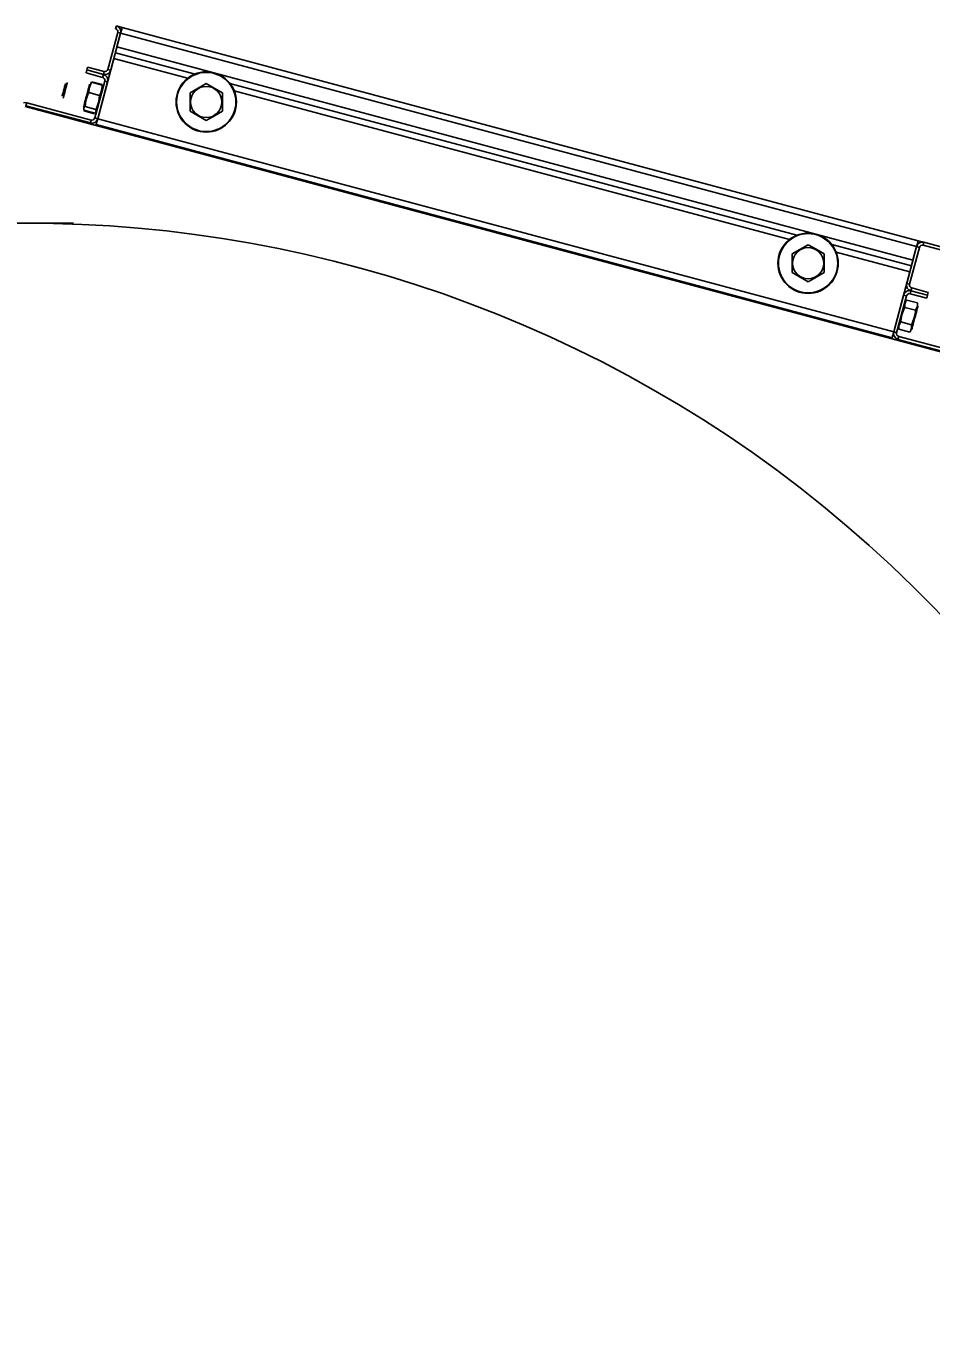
# Model space of a CAD drawing. Extents: x -264222 to -263592, y -1242345 to -1242048.
# Drawn here: x -263908.853 to -263908.425, y -1242121.96 to -1242121.348 of the extents above; entities that cross this region are included whole.
import ezdxf

# ---------------------------------------------------------------- set-up
doc = ezdxf.new("R2010")
doc.units = 0
doc.layers.add('KFA_2D_SITUACIA_DSP', color=7, linetype='Continuous')

msp = doc.modelspace()

# ---------------------------------------------------------------- linework, layer by layer
at = {"layer": 'KFA_2D_SITUACIA_DSP'}
for p, q in [((-263908.80981, -1242121.35131), (-263908.81449, -1242121.36875)), ((-263908.80844, -1242121.35168), (-263908.81311, -1242121.36912)), ((-263908.81082, -1242121.34957), (-263908.81045, -1242121.34819)), ((-263908.8077, -1242121.34893), (-263908.81045, -1242121.34819)), ((-263908.80844, -1242121.35168), (-263908.81016, -1242121.3581)), ((-263908.80844, -1242121.35168), (-263908.80981, -1242121.35131)), ((-263908.80829, -1242121.35114), (-263908.80844, -1242121.35168)), ((-263908.80844, -1242121.35168), (-263908.43221, -1242121.45249)), ((-263908.80815, -1242121.35063), (-263908.80829, -1242121.35114)), ((-263908.80803, -1242121.35015), (-263908.80815, -1242121.35063)), ((-263908.80792, -1242121.34973), (-263908.80803, -1242121.35015)), ((-263908.80782, -1242121.34939), (-263908.80792, -1242121.34973)), ((-263908.80776, -1242121.34914), (-263908.80782, -1242121.34939)), ((-263908.80771, -1242121.34898), (-263908.80776, -1242121.34914)), ((-263908.8077, -1242121.34893), (-263908.80771, -1242121.34898)), ((-263908.8077, -1242121.34893), (-263908.43147, -1242121.44974)), ((-263908.81016, -1242121.3581), (-263908.43393, -1242121.45891)), ((-263908.81926, -1242121.39206), (-263908.81163, -1242121.36361)), ((-263908.77676, -1242121.37295), (-263908.81163, -1242121.36361)), ((-263908.77327, -1242121.37094), (-263908.8109, -1242121.36086)), ((-263908.8109, -1242121.36086), (-263908.77327, -1242121.37094)), ((-263908.82477, -1242121.37042), (-263908.8244, -1242121.36904)), ((-263908.82477, -1242121.37042), (-263908.81697, -1242121.37251)), ((-263908.8244, -1242121.36904), (-263908.82403, -1242121.36766)), ((-263908.8244, -1242121.36904), (-263908.8166, -1242121.37113)), ((-263908.8166, -1242121.37113), (-263908.8244, -1242121.36904)), ((-263908.81623, -1242121.36975), (-263908.82403, -1242121.36766)), ((-263908.8166, -1242121.37113), (-263908.81623, -1242121.36975)), ((-263908.81449, -1242121.36875), (-263908.81311, -1242121.36912)), ((-263908.8349, -1242121.37702), (-263908.83469, -1242121.37624)), ((-263908.83469, -1242121.37624), (-263908.83454, -1242121.3757)), ((-263908.83454, -1242121.3757), (-263908.83448, -1242121.37545)), ((-263908.83448, -1242121.37545), (-263908.83447, -1242121.37544)), ((-263908.83403, -1242121.37653), (-263908.83429, -1242121.37752)), ((-263908.83381, -1242121.37573), (-263908.83403, -1242121.37653)), ((-263908.83367, -1242121.37519), (-263908.83381, -1242121.37573)), ((-263908.8336, -1242121.37494), (-263908.83367, -1242121.37519)), ((-263908.8336, -1242121.37493), (-263908.8336, -1242121.37494)), ((-263908.82324, -1242121.37647), (-263908.82345, -1242121.37726)), ((-263908.82331, -1242121.37755), (-263908.82258, -1242121.37551)), ((-263908.82311, -1242121.37597), (-263908.82324, -1242121.37647)), ((-263908.82307, -1242121.37581), (-263908.82311, -1242121.37597)), ((-263908.82258, -1242121.37551), (-263908.82219, -1242121.3748)), ((-263908.82236, -1242121.37493), (-263908.82255, -1242121.37522)), ((-263908.82219, -1242121.3748), (-263908.82236, -1242121.37493)), ((-263908.82219, -1242121.3748), (-263908.81708, -1242121.37616)), ((-263908.81702, -1242121.37593), (-263908.82212, -1242121.37456)), ((-263908.81596, -1242121.37425), (-263908.82063, -1242121.39169)), ((-263908.81458, -1242121.37462), (-263908.81926, -1242121.39206)), ((-263908.81708, -1242121.37616), (-263908.81726, -1242121.37828)), ((-263908.817, -1242121.37637), (-263908.81708, -1242121.37616)), ((-263908.81698, -1242121.37671), (-263908.817, -1242121.37637)), ((-263908.81697, -1242121.37251), (-263908.8166, -1242121.37113)), ((-263908.81458, -1242121.37462), (-263908.81596, -1242121.37425)), ((-263908.81458, -1242121.37462), (-263908.81446, -1242121.37416)), ((-263908.77182, -1242121.37761), (-263908.76796, -1242121.37539)), ((-263908.76796, -1242121.37539), (-263908.76422, -1242121.37755)), ((-263908.48881, -1242121.44716), (-263908.75676, -1242121.37536)), ((-263908.75676, -1242121.37536), (-263908.48881, -1242121.44716)), ((-263908.83607, -1242121.38139), (-263908.83601, -1242121.38116)), ((-263908.83607, -1242121.3814), (-263908.83607, -1242121.38139)), ((-263908.83601, -1242121.38116), (-263908.83586, -1242121.38063)), ((-263908.83586, -1242121.38063), (-263908.83566, -1242121.37986)), ((-263908.83566, -1242121.37986), (-263908.83541, -1242121.37893)), ((-263908.83556, -1242121.38227), (-263908.83557, -1242121.38228)), ((-263908.8355, -1242121.38202), (-263908.83556, -1242121.38227)), ((-263908.83535, -1242121.38147), (-263908.8355, -1242121.38202)), ((-263908.83541, -1242121.37893), (-263908.83515, -1242121.37795)), ((-263908.83514, -1242121.38067), (-263908.83535, -1242121.38147)), ((-263908.83515, -1242121.37795), (-263908.8349, -1242121.37702)), ((-263908.83487, -1242121.37968), (-263908.83514, -1242121.38067)), ((-263908.83458, -1242121.3786), (-263908.83487, -1242121.37968)), ((-263908.83429, -1242121.37752), (-263908.83458, -1242121.3786)), ((-263908.8248, -1242121.38227), (-263908.82515, -1242121.38358)), ((-263908.8249, -1242121.38347), (-263908.82396, -1242121.38066)), ((-263908.82443, -1242121.3809), (-263908.8248, -1242121.38227)), ((-263908.82407, -1242121.37955), (-263908.82443, -1242121.3809)), ((-263908.82374, -1242121.37831), (-263908.82407, -1242121.37955)), ((-263908.82396, -1242121.38066), (-263908.82349, -1242121.37967)), ((-263908.82345, -1242121.37726), (-263908.82374, -1242121.37831)), ((-263908.82349, -1242121.37967), (-263908.82331, -1242121.37755)), ((-263908.82349, -1242121.37967), (-263908.81839, -1242121.38103)), ((-263908.81839, -1242121.38103), (-263908.81876, -1242121.38388)), ((-263908.81799, -1242121.38032), (-263908.81839, -1242121.38103)), ((-263908.81726, -1242121.37828), (-263908.81799, -1242121.38032)), ((-263908.77556, -1242121.37977), (-263908.77182, -1242121.37761)), ((-263908.77556, -1242121.37977), (-263908.77556, -1242121.38356)), ((-263908.76422, -1242121.37755), (-263908.76036, -1242121.37977)), ((-263908.76036, -1242121.37977), (-263908.76036, -1242121.38356)), ((-263908.4923, -1242121.44917), (-263908.75474, -1242121.37885)), ((-263908.85358, -1242121.38627), (-263908.40305, -1242121.50699)), ((-263908.85284, -1242121.38453), (-263908.85321, -1242121.38591)), ((-263908.82275, -1242121.39407), (-263908.85321, -1242121.38591)), ((-263908.82238, -1242121.39269), (-263908.85284, -1242121.38453)), ((-263908.82599, -1242121.38673), (-263908.82601, -1242121.38678)), ((-263908.8259, -1242121.38637), (-263908.82599, -1242121.38673)), ((-263908.82572, -1242121.3857), (-263908.8259, -1242121.38637)), ((-263908.82588, -1242121.38709), (-263908.82544, -1242121.38646)), ((-263908.82585, -1242121.38783), (-263908.82588, -1242121.38709)), ((-263908.82575, -1242121.3881), (-263908.82585, -1242121.38783)), ((-263908.82071, -1242121.3897), (-263908.82581, -1242121.38834)), ((-263908.82575, -1242121.3881), (-263908.82065, -1242121.38947)), ((-263908.82546, -1242121.38475), (-263908.82572, -1242121.3857)), ((-263908.82515, -1242121.38358), (-263908.82546, -1242121.38475)), ((-263908.82544, -1242121.38646), (-263908.82527, -1242121.38632)), ((-263908.82527, -1242121.38632), (-263908.8249, -1242121.38347)), ((-263908.82527, -1242121.38632), (-263908.82017, -1242121.38769)), ((-263908.82002, -1242121.38864), (-263908.82043, -1242121.38929)), ((-263908.8197, -1242121.3867), (-263908.82017, -1242121.38769)), ((-263908.82017, -1242121.38769), (-263908.82009, -1242121.38789)), ((-263908.82009, -1242121.38789), (-263908.82002, -1242121.38864)), ((-263908.81876, -1242121.38388), (-263908.8197, -1242121.3867)), ((-263908.77556, -1242121.38356), (-263908.77556, -1242121.38745)), ((-263908.77556, -1242121.38745), (-263908.77556, -1242121.38855)), ((-263908.77171, -1242121.39078), (-263908.77556, -1242121.38855)), ((-263908.76036, -1242121.38855), (-263908.76411, -1242121.39071)), ((-263908.76036, -1242121.38356), (-263908.76036, -1242121.38745)), ((-263908.76036, -1242121.38745), (-263908.76036, -1242121.38855)), ((-263908.82275, -1242121.39407), (-263908.82238, -1242121.39269)), ((-263908.82043, -1242121.38929), (-263908.82065, -1242121.38947)), ((-263908.82063, -1242121.39169), (-263908.81926, -1242121.39206)), ((-263908.81999, -1242121.39481), (-263908.81998, -1242121.39476)), ((-263908.44377, -1242121.49562), (-263908.81999, -1242121.39481)), ((-263908.81998, -1242121.39476), (-263908.81994, -1242121.3946)), ((-263908.81994, -1242121.3946), (-263908.81987, -1242121.39434)), ((-263908.81987, -1242121.39434), (-263908.81978, -1242121.394)), ((-263908.81978, -1242121.394), (-263908.81967, -1242121.39359)), ((-263908.81967, -1242121.39359), (-263908.81954, -1242121.39311)), ((-263908.81954, -1242121.39311), (-263908.8194, -1242121.39259)), ((-263908.8194, -1242121.39259), (-263908.81926, -1242121.39206)), ((-263908.81938, -1242121.39251), (-263908.81926, -1242121.39206)), ((-263908.44303, -1242121.49287), (-263908.81926, -1242121.39206)), ((-263908.76796, -1242121.39294), (-263908.77171, -1242121.39078)), ((-263908.76411, -1242121.39071), (-263908.76796, -1242121.39294)), ((-263908.83064, -1242121.4414), (-263908.87652, -1242121.4414)), ((-263908.4316, -1242121.4502), (-263908.43169, -1242121.45054)), ((-263908.43153, -1242121.44995), (-263908.4316, -1242121.4502)), ((-263908.43149, -1242121.44979), (-263908.43153, -1242121.44995)), ((-263908.43147, -1242121.44974), (-263908.43149, -1242121.44979)), ((-263908.42872, -1242121.45048), (-263908.43147, -1242121.44974)), ((-263908.4911, -1242121.456), (-263908.48735, -1242121.45383)), ((-263908.4911, -1242121.456), (-263908.4911, -1242121.45979)), ((-263908.48735, -1242121.45383), (-263908.4835, -1242121.45161)), ((-263908.4835, -1242121.45161), (-263908.47975, -1242121.45377)), ((-263908.47975, -1242121.45377), (-263908.4759, -1242121.456)), ((-263908.4759, -1242121.456), (-263908.4759, -1242121.45979)), ((-263908.43467, -1242121.46167), (-263908.47229, -1242121.45159)), ((-263908.47229, -1242121.45159), (-263908.43467, -1242121.46167)), ((-263908.43541, -1242121.46442), (-263908.47028, -1242121.45508)), ((-263908.43221, -1242121.45249), (-263908.43688, -1242121.46993)), ((-263908.43083, -1242121.45286), (-263908.4355, -1242121.47029)), ((-263908.43221, -1242121.45249), (-263908.43393, -1242121.45891)), ((-263908.43206, -1242121.45195), (-263908.43221, -1242121.45249)), ((-263908.43083, -1242121.45286), (-263908.43221, -1242121.45249)), ((-263908.43193, -1242121.45144), (-263908.43206, -1242121.45195)), ((-263908.4318, -1242121.45096), (-263908.43193, -1242121.45144)), ((-263908.43169, -1242121.45054), (-263908.4318, -1242121.45096)), ((-263908.42872, -1242121.45048), (-263908.42909, -1242121.45185)), ((-263908.34283, -1242121.47496), (-263908.42909, -1242121.45185)), ((-263908.34246, -1242121.47359), (-263908.42872, -1242121.45048)), ((-263908.4911, -1242121.45979), (-263908.4911, -1242121.46367)), ((-263908.4759, -1242121.45979), (-263908.4759, -1242121.46367)), ((-263908.4911, -1242121.46367), (-263908.4911, -1242121.46477)), ((-263908.48725, -1242121.467), (-263908.4911, -1242121.46477)), ((-263908.4835, -1242121.46916), (-263908.48725, -1242121.467)), ((-263908.47965, -1242121.46693), (-263908.4835, -1242121.46916)), ((-263908.4759, -1242121.46477), (-263908.47965, -1242121.46693)), ((-263908.4759, -1242121.46367), (-263908.4759, -1242121.46477)), ((-263908.44303, -1242121.49287), (-263908.43541, -1242121.46442)), ((-263908.43688, -1242121.46993), (-263908.4355, -1242121.47029)), ((-263908.43487, -1242121.47342), (-263908.43523, -1242121.47479)), ((-263908.42743, -1242121.47688), (-263908.43523, -1242121.47479)), ((-263908.4345, -1242121.47204), (-263908.43487, -1242121.47342)), ((-263908.42707, -1242121.47551), (-263908.43487, -1242121.47342)), ((-263908.43487, -1242121.47342), (-263908.42707, -1242121.47551)), ((-263908.4345, -1242121.47204), (-263908.4267, -1242121.47413)), ((-263908.4267, -1242121.47413), (-263908.42707, -1242121.47551)), ((-263908.43836, -1242121.47543), (-263908.44303, -1242121.49287)), ((-263908.43698, -1242121.4758), (-263908.44165, -1242121.49323)), ((-263908.43698, -1242121.4758), (-263908.43836, -1242121.47543)), ((-263908.43783, -1242121.48123), (-263908.4378, -1242121.4797)), ((-263908.4378, -1242121.4797), (-263908.43724, -1242121.47827)), ((-263908.43724, -1242121.47827), (-263908.4369, -1242121.47778)), ((-263908.4369, -1242121.47778), (-263908.4318, -1242121.47915)), ((-263908.43182, -1242121.48067), (-263908.43238, -1242121.4821)), ((-263908.4318, -1242121.47915), (-263908.43182, -1242121.48067)), ((-263908.43171, -1242121.48109), (-263908.43162, -1242121.48075)), ((-263908.43162, -1242121.48075), (-263908.43161, -1242121.48071)), ((-263908.42707, -1242121.47551), (-263908.42743, -1242121.47688)), ((-263908.43962, -1242121.48742), (-263908.43916, -1242121.48472)), ((-263908.43916, -1242121.48472), (-263908.43822, -1242121.48206)), ((-263908.43822, -1242121.48206), (-263908.43783, -1242121.48123)), ((-263908.43783, -1242121.48123), (-263908.43272, -1242121.48259)), ((-263908.43329, -1242121.48621), (-263908.43427, -1242121.48885)), ((-263908.43353, -1242121.48788), (-263908.43317, -1242121.48653)), ((-263908.4328, -1242121.48352), (-263908.43329, -1242121.48621)), ((-263908.43317, -1242121.48653), (-263908.4328, -1242121.48516)), ((-263908.43272, -1242121.48259), (-263908.4328, -1242121.48352)), ((-263908.4328, -1242121.48516), (-263908.43245, -1242121.48385)), ((-263908.43238, -1242121.4821), (-263908.43272, -1242121.48259)), ((-263908.43245, -1242121.48385), (-263908.43214, -1242121.48269)), ((-263908.43214, -1242121.48269), (-263908.43189, -1242121.48175)), ((-263908.43189, -1242121.48175), (-263908.43171, -1242121.48109)), ((-263908.44317, -1242121.4934), (-263908.44303, -1242121.49287)), ((-263908.44303, -1242121.49287), (-263908.44165, -1242121.49323)), ((-263908.44059, -1242121.49156), (-263908.44057, -1242121.49003)), ((-263908.44059, -1242121.49156), (-263908.43549, -1242121.49292)), ((-263908.44057, -1242121.49003), (-263908.44001, -1242121.4886)), ((-263908.44001, -1242121.4886), (-263908.43967, -1242121.48811)), ((-263908.43967, -1242121.48811), (-263908.43962, -1242121.48742)), ((-263908.43967, -1242121.48811), (-263908.43457, -1242121.48948)), ((-263908.43515, -1242121.49244), (-263908.43549, -1242121.49292)), ((-263908.43459, -1242121.491), (-263908.43515, -1242121.49244)), ((-263908.43457, -1242121.48948), (-263908.43459, -1242121.491)), ((-263908.43427, -1242121.48885), (-263908.43457, -1242121.48948)), ((-263908.43454, -1242121.49167), (-263908.4345, -1242121.4915)), ((-263908.4345, -1242121.4915), (-263908.43436, -1242121.49099)), ((-263908.43436, -1242121.49099), (-263908.43415, -1242121.49019)), ((-263908.43415, -1242121.49019), (-263908.43386, -1242121.48913)), ((-263908.43386, -1242121.48913), (-263908.43353, -1242121.48788)), ((-263908.44377, -1242121.49562), (-263908.44375, -1242121.49557)), ((-263908.44375, -1242121.49557), (-263908.44371, -1242121.49541)), ((-263908.44371, -1242121.49541), (-263908.44364, -1242121.49515)), ((-263908.44364, -1242121.49515), (-263908.44355, -1242121.49481)), ((-263908.44355, -1242121.49481), (-263908.44344, -1242121.4944)), ((-263908.44344, -1242121.4944), (-263908.44331, -1242121.49392)), ((-263908.44331, -1242121.49392), (-263908.44317, -1242121.4934)), ((-263908.44064, -1242121.49498), (-263908.44101, -1242121.49636)), ((-263908.44101, -1242121.49636), (-263908.35476, -1242121.51947)), ((-263908.44064, -1242121.49498), (-263908.35439, -1242121.51809))]:
    msp.add_line(p, q, dxfattribs=at)
for centre, radius in [((-263908.76796, -1242121.38416), 0.01425), ((-263908.76796, -1242121.38416), 0.01401), ((-263908.76796, -1242121.38416), 0.00739), ((-263908.4835, -1242121.46038), 0.01425), ((-263908.4835, -1242121.46038), 0.01401), ((-263908.4835, -1242121.46038), 0.00739)]:
    msp.add_circle(centre, radius, dxfattribs=at)
for centre, radius, start, end in [((-263908.81119, -1242121.35094), 0.00143, 345, 74.99999), ((-263908.81119, -1242121.35094), 0.00285, 345, 74.99999), ((-263908.81586, -1242121.36838), 0.00285, 254.99999, 345), ((-263908.81586, -1242121.36838), 0.00143, 254.99999, 345), ((-263908.81734, -1242121.37388), 0.00143, 345, 74.99999), ((-263908.81734, -1242121.37388), 0.00285, 345, 74.99999), ((-263908.85358, -1242121.38728), 0.00285, 74.99999, 105.00001), ((-263908.82201, -1242121.39132), 0.00285, 254.99999, 345), ((-263908.82201, -1242121.39132), 0.00143, 254.99999, 345), ((-263908.85358, -1242122.0399), 0.5985, 324.56502, 215.43498), ((-263908.42946, -1242121.45323), 0.00285, 74.99999, 165), ((-263908.42946, -1242121.45323), 0.00143, 74.99999, 165), ((-263908.4356, -1242121.47617), 0.00285, 74.99999, 165), ((-263908.43413, -1242121.47066), 0.00285, 165, 254.99999), ((-263908.4356, -1242121.47617), 0.00143, 74.99999, 165), ((-263908.43413, -1242121.47066), 0.00142, 165, 254.99999), ((-263908.44027, -1242121.4936), 0.00285, 165, 254.99999), ((-263908.44027, -1242121.4936), 0.00143, 165, 254.99999)]:
    msp.add_arc(centre, radius, start, end, dxfattribs=at)

doc.saveas('drawing.dxf')
